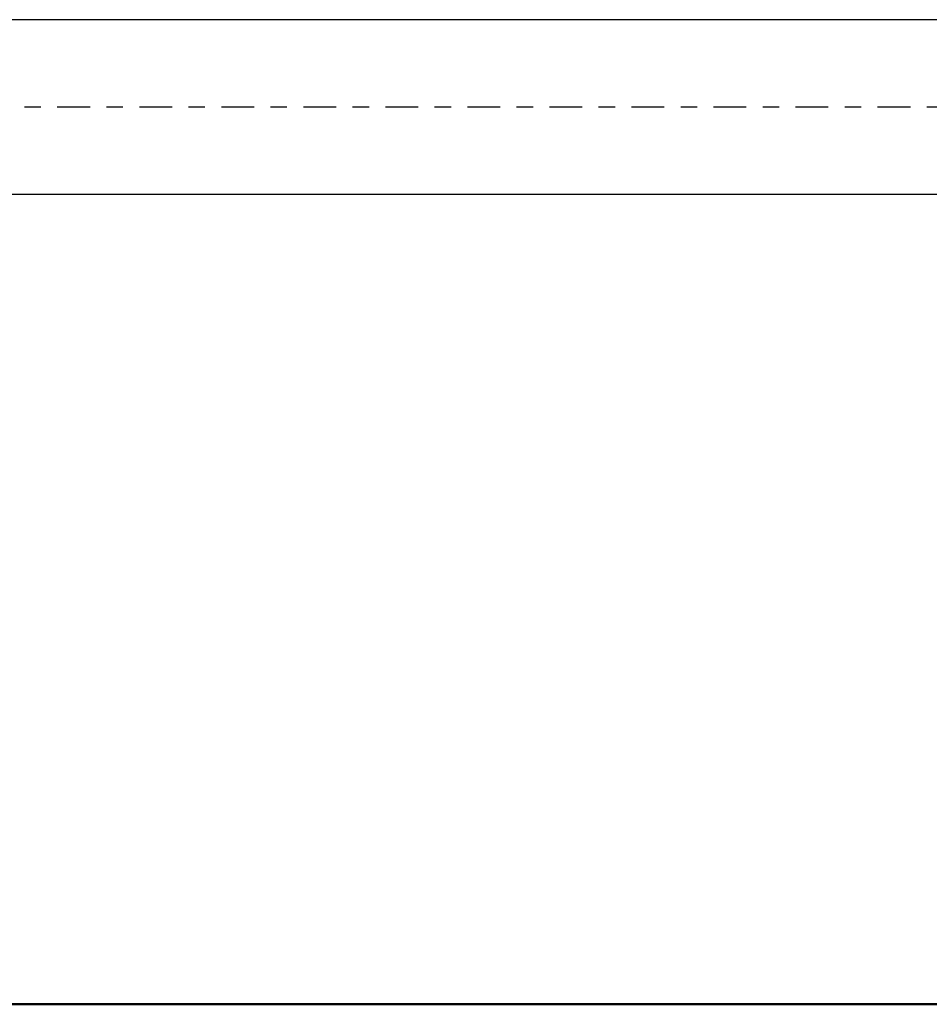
# Model space of a CAD drawing. Extents: x 33706 to 249013, y -74890 to 17912.
# Tile 277 of 288: x 185593.98 to 185599.52, y -36874.74 to -36868.74. Entities that reach past the tile are written whole.
import ezdxf

# ---------------------------------------------------------------- set-up
doc = ezdxf.new("R2010")
doc.units = 0
doc.header["$MEASUREMENT"] = 0
doc.linetypes.add('DASHDOT', pattern=[8.5, 4, -2, 0.5, -2])
for name, color, linetype in [('gaz', 1, 'Continuous'), ('LC-007-002-----0', 1, 'Continuous'), ('LC-010-002-----0', 1, 'Continuous')]:
    doc.layers.add(name, color=color, linetype=linetype)
doc.layers.add('inst-gaz-rury', color=50, linetype='Continuous', lineweight=50)

# ---------------------------------------------------------------- blocks, each defined once
blk = doc.blocks.new('kdk dn40 pn50')
at = {"layer": 'LC-007-002-----0'}
for p, q in [((55.5, 125.15), (341.06, 125.15)), ((55.5, 103.85), (341.06, 103.85))]:
    blk.add_line(p, q, dxfattribs=at)
at = {"layer": 'LC-010-002-----0', "color": 2, "linetype": 'DASHDOT'}
blk.add_line((-4.5, 114.5), (345.5, 114.5), dxfattribs=at)

msp = doc.modelspace()

# ---------------------------------------------------------------- linework, layer by layer
at = {"layer": 'gaz', "linetype": 'Continuous'}
msp.add_line((185587.591, -36874.7418), (185617.9826, -36874.7418), dxfattribs=at)
at = {"layer": 'inst-gaz-rury', "ltscale": 50}
msp.add_line((185587.591, -36874.7418), (185617.9826, -36874.7418), dxfattribs=at)

# ---------------------------------------------------------------- block references
at = {"layer": 'gaz', "linetype": 'Continuous', "xscale": -0.05, "yscale": 0.05}
msp.add_blockref('kdk dn40 pn50', (185605.6801, -36874.998), dxfattribs=at)

doc.saveas('drawing.dxf')
